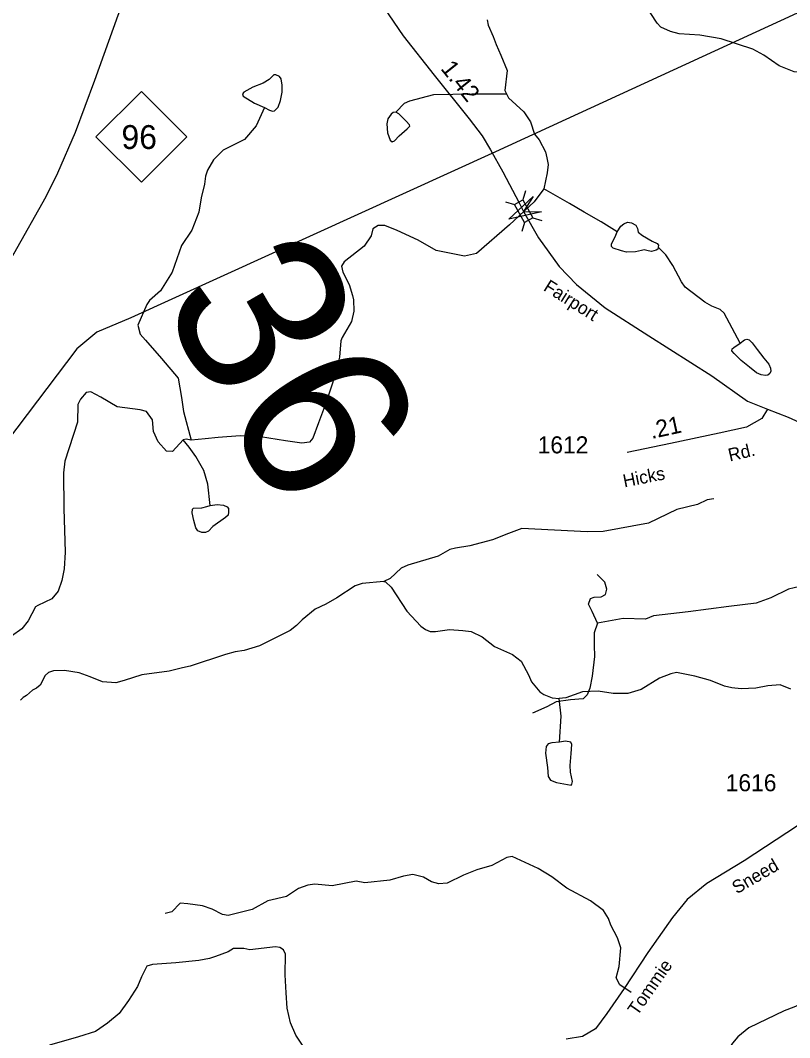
# Model space of a CAD drawing. Extents: x 2056842 to 2160602, y 826753 to 1016856.
# Drawn here: x 2123856 to 2129497, y 910695 to 918153 of the extents above; entities that cross this region are included whole.
import ezdxf

# ---------------------------------------------------------------- set-up
doc = ezdxf.new("R2010")
doc.units = 0
for name, color, linetype in [('Exist Hydrographic Creek Single Shore', 7, 'Continuous'), ('Exist Hydrographic Misc Water Feature', 7, 'Continuous'), ('Exist Road Non-System Type 51', 7, 'Continuous'), ('Exist Road Primary NC Attributed', 7, 'Continuous'), ('Exist Road Primary NC Shield CELL', 7, 'Continuous'), ('Exist Road Primary NC Shield Number Label', 7, 'Continuous'), ('Exist Road Secondary Mileage Hundredths English Label', 7, 'Continuous'), ('Exist Road Secondary Structure Standard Bridge Attributed CELL', 7, 'Continuous'), ('Exist Road Secondary Structure Standard Bridge CELL', 7, 'Continuous'), ('Exist Road Secondary Structure Standard Bridge Number Label', 7, 'Continuous'), ('Exist Road Secondary Type 41 Attributed', 7, 'Continuous'), ('Exist Road Secondary Type 51 Attributed', 7, 'Continuous'), ('Exist Road Secondary Type 51 Label', 7, 'Continuous'), ('Exist Road Secondary Type 51 Number Label', 7, 'Continuous'), ('Exist Utilities Telephone Line', 7, 'Continuous')]:
    doc.layers.add(name, color=color, linetype=linetype)

msp = doc.modelspace()

# ---------------------------------------------------------------- linework, layer by layer
at = {"layer": 'Exist Hydrographic Creek Single Shore'}
for points in [[(2127278.3, 918157.1), (2127285.2, 918118.4), (2127323.5, 918034.6), (2127344.1, 917975.4), (2127378.3, 917898), (2127426.4, 917785.3), (2127409.2, 917639.1), (2127421.5, 917615.2)], [(2127421.5, 917615.2), (2127435.6, 917585.4), (2127548, 917481.7), (2127596.3, 917410.2), (2127624.7, 917320), (2127658.9, 917278.3), (2127707.2, 917188.7), (2127715.5, 917146.5), (2127726.6, 917097.2), (2127719, 917036.4), (2127695.2, 916918.9)], [(2130158, 911494.1), (2130108, 911469.9), (2130040.4, 911407.6), (2129969, 911287.4), (2129891, 911215.2), (2129721.6, 911096.3), (2129632.2, 910964), (2129526.6, 910917.6), (2129456.8, 910891.2), (2129197.3, 910766), (2129115.6, 910701.7), (2129077.9, 910655.6), (2129050.1, 910613.5), (2129024.4, 910543.2), (2128992.9, 910417.2), (2129044.4, 910273), (2129039.2, 910245.3)]]:
    msp.add_lwpolyline(points, dxfattribs=at)
at = {"layer": 'Exist Hydrographic Misc Water Feature'}
for points in [[(2129574.4, 917770.9), (2129530.5, 917774.7), (2129420.4, 917820.2), (2129308, 917897.7), (2129226, 917941.3), (2128993.4, 918018.3), (2128837.4, 918045.6), (2128685.5, 918054.9), (2128623.3, 918072.6), (2128553.2, 918102.2), (2128525.1, 918132.2), (2128426.5, 918281.7), (2128310.2, 918365.2), (2128270, 918411.1), (2128225.9, 918428.8), (2128138, 918426.4), (2128093.9, 918412.2), (2127986, 918419.8), (2127705.7, 918490.5), (2127641.3, 918522.2), (2127539.4, 918553.8), (2127435.5, 918569.4), (2127369.2, 918587)], [(2125646.6, 917514.8), (2125682, 917495.8), (2125704.8, 917486.9), (2125718.8, 917489.5), (2125746.6, 917516.1), (2125763.1, 917565.5), (2125774.5, 917626.3), (2125775.8, 917678.3), (2125768.2, 917723.9), (2125755.5, 917741.7), (2125728.9, 917754.3), (2125713.7, 917753.1), (2125679.5, 917720.1), (2125635.2, 917692.2), (2125559.2, 917663.1), (2125494.6, 917626.3), (2125485.7, 917613.7), (2125488.3, 917598.4), (2125571.9, 917546.5), (2125646.6, 917514.8)], [(2126609.5, 917479.2), (2126671.8, 917546), (2126712, 917564.3), (2126888.2, 917609.7), (2127166.8, 917614.8), (2127325.3, 917614.9), (2127421.5, 917615.4)], [(2125646.6, 917514.8), (2125585.8, 917379.2), (2125498.4, 917279.1), (2125343.7, 917202.3), (2125272, 917130), (2125228.5, 917055.8), (2125214.5, 917011.7), (2125206.7, 916951.7), (2125181.1, 916851.6), (2125163.7, 916747.6), (2125114.3, 916615.3), (2125036.8, 916503), (2124969.7, 916306.7), (2124884.2, 916170.4), (2124802.8, 916100), (2124782.7, 916070), (2124717.5, 915919.7), (2124733.7, 915853.7), (2124773.9, 915807.9), (2124891.5, 915674), (2125013.1, 915530.7), (2125037.1, 915387.5), (2125052.1, 915285.2), (2125109.3, 915076.4)], [(2126609.5, 917479.2), (2126589.3, 917477.9), (2126575.3, 917466.5), (2126550, 917431), (2126543.7, 917395.6), (2126548.7, 917329.7), (2126567.7, 917273.9), (2126581.7, 917263.8), (2126599.4, 917268.8), (2126633.6, 917305.6), (2126691.9, 917357.5), (2126710.9, 917377.8), (2126709.6, 917388), (2126684.3, 917414.6), (2126629.8, 917467.8), (2126609.5, 917479.2)], [(2127695.2, 916918.9), (2127624.3, 916823.9), (2127442.5, 916655.3), (2127199.4, 916443.3), (2127113.2, 916425.6), (2126903.6, 916466.1), (2126771.9, 916542.2), (2126618.7, 916611.9), (2126528.7, 916648.6), (2126478.7, 916649.9), (2126440.7, 916624.5), (2126429.3, 916573.9), (2126376.1, 916498.4), (2126230.5, 916381.9), (2126211.1, 916350.2), (2126221.3, 916308.2), (2126267.9, 916216.5), (2126290.2, 916136.6), (2126298.8, 916104.3), (2126301.4, 916020.7), (2126283.7, 915945.1), (2126216.5, 915827.3), (2126206.4, 915804.5), (2126196.3, 915684.8), (2126162.1, 915548), (2126101.3, 915357.9), (2126041.7, 915202), (2125999.9, 915089.2), (2125975.9, 915060.1), (2125918.9, 915053.7), (2125799.2, 915069.6), (2125616.8, 915100), (2125467.4, 915107.6), (2125305.6, 915094.2), (2125211.9, 915085.3), (2125109.3, 915076.4)], [(2128232.2, 916603.4), (2128115.7, 916675.6), (2127991.2, 916748), (2127882.9, 916809.5), (2127695.2, 916918.9)], [(2128232.2, 916603.4), (2128258.6, 916643.6), (2128281.4, 916662.6), (2128306.7, 916672.7), (2128337.1, 916668.9), (2128368.8, 916652.4), (2128381.4, 916627.1), (2128386.5, 916600.5), (2128416.9, 916576.4), (2128489.1, 916534.6), (2128525.8, 916518.1), (2128534.7, 916504.2), (2128532.1, 916489.8)], [(2128532.1, 916489.8), (2128529.6, 916476.3), (2128516.9, 916467.4), (2128482.7, 916458.5), (2128459.9, 916462.3), (2128430.8, 916471.2), (2128410.6, 916466.1), (2128367.5, 916457.3), (2128300.4, 916454.7), (2128264.9, 916462.3), (2128201.6, 916482.6), (2128190.2, 916495.3), (2128191.4, 916514.3), (2128218, 916565), (2128232.2, 916603.4)], [(2129133.7, 915785.9), (2129016.4, 916006.6), (2128986.3, 916034.5), (2128926.2, 916058.3), (2128876, 916088), (2128731.6, 916197.4), (2128703.1, 916236.4), (2128641.1, 916356.8), (2128589.1, 916435.3), (2128532.1, 916489.8)], [(2129133.7, 915785.9), (2129165.4, 915811.2), (2129183.1, 915815), (2129200.9, 915810), (2129221.1, 915788.4), (2129257.8, 915740.3), (2129307.2, 915676.9), (2129344, 915632.5), (2129356.6, 915603.4), (2129357.9, 915580.6), (2129351.6, 915565.4), (2129336.4, 915552.7), (2129318.6, 915550.2), (2129288.2, 915555.2), (2129252.8, 915567.9), (2129202.1, 915611), (2129141.3, 915660.4), (2129090.7, 915711.1), (2129072.9, 915731.4), (2129075.5, 915744.1), (2129088.1, 915755.5), (2129133.7, 915785.9)], [(2125049.2, 915078.8), (2124971.9, 914992.7), (2124927.6, 914993.9), (2124866.8, 915062.4), (2124832.3, 915138.4), (2124823.5, 915223.3), (2124781.7, 915285.4), (2124733.5, 915296.8), (2124566.3, 915319.6), (2124444.8, 915390.6), (2124371.3, 915429.9), (2124337.1, 915426.1), (2124297.8, 915376.6), (2124277.8, 915337.4), (2124274, 915206.8), (2124182.8, 914922.3), (2124171.4, 914834.9), (2124175.2, 914573.8), (2124184.1, 914253.7), (2124177.8, 914132.6), (2124158.8, 914047.6), (2124132.2, 913967.8), (2124086.6, 913912), (2123984, 913862.6), (2123966.3, 913853.8), (2123911.8, 913750.5), (2123866.2, 913692.2), (2123790.2, 913637.7)], [(2125109.3, 915076.4), (2125072.6, 915082.8), (2125049.2, 915078.8)], [(2125248, 914596.6), (2125231.5, 914752.5), (2125202, 914852), (2125142.9, 914954.6), (2125093.5, 915023.1), (2125049.2, 915078.8)], [(2125248, 914596.6), (2125299.9, 914604.1), (2125344.3, 914599), (2125372.1, 914587.6), (2125381, 914575), (2125382.3, 914547.1), (2125378.5, 914525.5), (2125359.5, 914507.8), (2125267, 914443.2), (2125235.3, 914408.9), (2125212.5, 914397.5), (2125185.9, 914397.5), (2125158.1, 914410.2), (2125141.6, 914431.8), (2125127.7, 914487.5), (2125116.3, 914542), (2125118.8, 914568.6), (2125126.4, 914577.5), (2125185.9, 914580), (2125222.7, 914588.9), (2125248, 914596.6)], [(2128940.3, 914646.5), (2128892.4, 914638.3), (2128820.6, 914604), (2128670.7, 914567.4), (2128461.1, 914466.5), (2128129.4, 914406.9), (2128011.7, 914404.4), (2127533.5, 914428.3), (2127435.7, 914391.9), (2127318, 914345.4), (2127152.3, 914300.7), (2127046.3, 914284.2), (2127004.2, 914274), (2126918.5, 914225.6), (2126696.9, 914158.7), (2126648.9, 914136.4), (2126567.3, 914062.1), (2126521.5, 914039.9)], [(2126521.5, 914039.9), (2126361.4, 914025.2), (2126311.8, 914006.9), (2126176, 913920.4), (2126096.3, 913874.1), (2126018.5, 913835.7), (2125922.8, 913759.3), (2125881, 913717.1), (2125833.2, 913680.9), (2125609.7, 913567.9), (2125495.7, 913533.5), (2125431.9, 913523.2), (2125359.9, 913504.8), (2125100.5, 913417.6), (2125044.6, 913407.5), (2124946.5, 913381), (2124746.6, 913356.2), (2124617, 913313.6), (2124556.9, 913297.3), (2124456.9, 913304.8), (2124368.7, 913340.5), (2124286.7, 913370.1), (2124178.6, 913387.6), (2124098.6, 913385.3), (2124062.8, 913373.1), (2124036.7, 913351), (2124001.2, 913278.8), (2123975.2, 913256.8), (2123945.3, 913242.6), (2123901.4, 913202.4), (2123875.6, 913188.4), (2123855.7, 913168.2)], [(2126521.5, 914039.9), (2126533.4, 914036), (2126575.7, 913998.1), (2126690.5, 913822.7), (2126793, 913711.2), (2126826.9, 913687.3), (2126860.9, 913671.5), (2126900.9, 913671.7), (2127003, 913688.1), (2127101, 913680.5), (2127160.9, 913672.8), (2127241.3, 913633.1), (2127333.3, 913561.6), (2127463.8, 913504.2), (2127527.9, 913454.4), (2127582.3, 913354.7), (2127604.4, 913302.8), (2127664.7, 913231.1), (2127694.9, 913211.2), (2127754.9, 913185.5), (2127807, 913181.7)], [(2129504.4, 913249.2), (2129428.2, 913280.9), (2129336.5, 913274.4), (2129248.5, 913258.1), (2129140.5, 913251.6), (2129072.4, 913259.3), (2129018.5, 913273.1), (2128916.1, 913314.6), (2128802.1, 913346.1), (2128668, 913371.5), (2128626.2, 913361.3), (2128542.1, 913330.9), (2128406.8, 913246.3), (2128310.6, 913217.9), (2128202.8, 913217.5), (2128092.7, 913234.9), (2127976.6, 913230.5), (2127855, 913185.9), (2127807, 913181.7)], [(2127808.9, 912861.1), (2127821.6, 913052.4), (2127807, 913181.7)], [(2127808.9, 912861.1), (2127753.2, 912857.3), (2127725.4, 912848.4), (2127711.4, 912829.4), (2127706.4, 912780), (2127720.3, 912676.1), (2127726.6, 912610.2), (2127744.3, 912583.5), (2127786.1, 912564.5), (2127893.8, 912546.8), (2127900.1, 912553.1), (2127905.2, 912572.1), (2127890, 912641.8), (2127886.2, 912690), (2127893.8, 912778.7), (2127900.1, 912844.6), (2127892.5, 912861.1), (2127853.3, 912868.7), (2127808.9, 912861.1)], [(2125928.5, 910633.7), (2125876.2, 910713.5), (2125836.9, 910802.6), (2125811.6, 910910.4), (2125804, 911023.1), (2125798.1, 911155.1), (2125799.6, 911307.1), (2125785.4, 911339), (2125759.4, 911357), (2125727.4, 911360.8), (2125537.5, 911337.9), (2125493.4, 911349.7), (2125417.5, 911349.4), (2125379.4, 911325.2), (2125287.7, 911288.9), (2125241.7, 911276.6), (2125164.4, 911261.4), (2124996, 911243.6), (2124823.9, 911230.7), (2124784.1, 911218.5), (2124745.2, 911141), (2124714.8, 911070), (2124647.7, 910967.4), (2124579.3, 910871.1), (2124495.4, 910802), (2124406.8, 910741.2), (2124282.6, 910700.6), (2124068.6, 910639.8)]]:
    msp.add_lwpolyline(points, dxfattribs=at)
at = {"layer": 'Exist Road Non-System Type 51'}
for points in [[(2130435.3, 914187.6), (2130303.2, 914175.9), (2130249.3, 914157.9), (2130066.1, 914041.1), (2129924.2, 914042.9), (2129697.8, 914024.9), (2129571.2, 914002.4), (2129488.6, 913982.7), (2129359.2, 913919.8), (2129251.4, 913880.2), (2129050.2, 913856.8), (2128752, 913817.3), (2128499.6, 913787.6), (2128438.6, 913762.5), (2128275.1, 913767.9), (2128088.3, 913733.7)], [(2128088.3, 913733.7), (2128048.8, 913820), (2128021.8, 913872.1), (2128036.2, 913913.5), (2128063.1, 913924.2), (2128115.2, 913926), (2128147.6, 913944), (2128156.5, 913983.6), (2128140.4, 914033.9), (2128086.5, 914091.4)], [(2128088.3, 913733.7), (2128062.2, 913662.7), (2128064, 913572.8), (2128065.8, 913490.1), (2128047.9, 913346.3), (2128031.7, 913256.4), (2128012.8, 913208.8), (2127982.3, 913178.2), (2127890.7, 913172.8), (2127784.7, 913156.6), (2127716.4, 913120.7), (2127610.4, 913074)], [(2128333.5, 911025.5), (2128252.6, 911083), (2128225.7, 911133.4), (2128245.5, 911216.1), (2128258, 911352.7), (2128234.7, 911426.4), (2128186.2, 911519.9), (2128168.2, 911568.4), (2128132.3, 911627.7), (2128036.2, 911698.7), (2127863.7, 911792.2), (2127752.3, 911873.1), (2127651.8, 911936), (2127463.1, 912024.1), (2127421.8, 912016.9), (2127312.2, 911957.6), (2127202.7, 911925.2), (2127104.8, 911886.6), (2126986.2, 911827.3), (2126923.3, 911823.7), (2126869.4, 911838.1), (2126811.9, 911872.2), (2126734.7, 911890.2), (2126666.4, 911879.4), (2126565.8, 911850.6), (2126380.8, 911830.9), (2126317.9, 911841.6), (2126141.9, 911807.5), (2126015.2, 911821), (2125963.2, 911812), (2125894.9, 911788.6), (2125806.9, 911731.1), (2125670.3, 911698.7), (2125555.4, 911635.8), (2125380.2, 911591.8), (2125337.1, 911599), (2125261.7, 911636.7), (2125191.6, 911661.9), (2125083.8, 911676.3), (2125028.1, 911679.9), (2124965.3, 911616.9), (2124916.8, 911604.4)]]:
    msp.add_lwpolyline(points, dxfattribs=at)
at = {"layer": 'Exist Road Primary NC Attributed'}
msp.add_lwpolyline([(2122294.7, 914583.7), (2122318.5, 914613.8), (2122769.2, 915121.5), (2123187.5, 915615.5), (2123369.8, 915823.8), (2123483.8, 915971.9), (2123705.4, 916279.6), (2123763.4, 916370.8), (2123809, 916442.2), (2124045.2, 916861.8), (2124131.2, 917035.8), (2124260.2, 917334.4), (2124402.5, 917714.4), (2124573.4, 918192), (2124643.9, 918381.5), (2124818.9, 918871.5), (2124981.5, 919318), (2125090.1, 919597.6), (2125157.6, 919798.7)], dxfattribs=at)
at = {"layer": 'Exist Road Primary NC Shield CELL'}
msp.add_lwpolyline([(2124409.8, 917299.8), (2124742.8, 917632.8), (2125075.8, 917299.8), (2124742.8, 916966.8)], close=True, dxfattribs=at)
at = {"layer": 'Exist Road Secondary Structure Standard Bridge Attributed CELL'}
msp.add_lwpolyline([(2127676, 916750.5), (2127438.4, 916695.8), (2127616.8, 916862), (2127546.1, 916753)], close=True, dxfattribs=at)
at = {"layer": 'Exist Road Secondary Structure Standard Bridge CELL'}
for p, q in [((2127560.8, 916903.5), (2127541.3, 916837.4)), ((2127413.1, 916823.2), (2127479.3, 916803.6)), ((2127613.2, 916704.5), (2127679.4, 916684.9)), ((2127552.6, 916671.5), (2127533, 916605.3))]:
    msp.add_line(p, q, dxfattribs=at)
msp.add_lwpolyline([(2127541.3, 916837.4), (2127613.5, 916704.6), (2127551.5, 916670.9), (2127479.3, 916803.6)], close=True, dxfattribs=at)
at = {"layer": 'Exist Road Secondary Type 41 Attributed'}
msp.add_lwpolyline([(2129334.1, 915302.6), (2129291.9, 915235.2), (2129180.6, 915170.5), (2128979.4, 915127.4), (2128623.9, 915050.1), (2128305.2, 914984.5)], dxfattribs=at)
at = {"layer": 'Exist Road Secondary Type 51 Attributed'}
for points in [[(2126346.7, 918503.8), (2126663.8, 918040.9), (2126890.1, 917751.4), (2127146.1, 917432.4), (2127241.3, 917306.5), (2127304.2, 917204.1), (2127394, 917042.3), (2127513.8, 916815), (2127546.1, 916753)], [(2127546.1, 916753), (2127655.1, 916557.7), (2127806.3, 916349.3), (2127934.7, 916217.1), (2128143.1, 916044.6), (2128464.6, 915841.4), (2128927.2, 915547.5), (2129186.8, 915361.5), (2129334.1, 915302.6)], [(2129334.1, 915302.6), (2129484.9, 915243.3), (2129683.4, 915152.5), (2129911.4, 915028.5), (2130078.5, 914921.6), (2130479.8, 914632.3)], [(2131386.3, 913149.4), (2131244.5, 913154.8), (2131105.9, 913165.2), (2131000.6, 913160), (2130925.5, 913142.8), (2130842.6, 913111.2), (2130733.3, 913052), (2130489.8, 912882.1), (2129867.6, 912452.9), (2129162.5, 911991.8), (2128889.5, 911824.6), (2128744.9, 911708.6), (2128637.1, 911575.6), (2128457.4, 911318.5), (2128284.1, 911055.2), (2128156.5, 910871.8), (2128072.1, 910758.6), (2127977.8, 910703.7), (2127859.2, 910684)]]:
    msp.add_lwpolyline(points, dxfattribs=at)
at = {"layer": 'Exist Utilities Telephone Line'}
msp.add_lwpolyline([(2140606.7, 922833.4), (2138645.1, 921898.9), (2133476.1, 919566.5), (2132430.3, 919087.8), (2130826, 918742.9), (2130642.1, 918710.1), (2127339.3, 917189.8), (2124667, 915972.2), (2124415.4, 915867), (2124270, 915744.4), (2123319.5, 914492.5), (2123293.7, 914444.4), (2123262.2, 914342.3), (2123225.2, 914150), (2123070.1, 913483.4), (2121043, 911024.9), (2120810.1, 910770), (2120644.9, 910617.2), (2120489.3, 910502.6), (2120276.3, 910325.6), (2120096.8, 910208.9), (2119367.3, 909724.7), (2117537, 907542.9)], dxfattribs=at)

# ---------------------------------------------------------------- texts
at = {"layer": 'Exist Road Primary NC Shield Number Label'}
msp.add_text('96', height=175, dxfattribs=at).set_placement((2124596.9, 917210.1))
at = {"layer": 'Exist Road Secondary Mileage Hundredths English Label'}
for s, rotation, p in [('1.42', 308.73818, (2126932.7, 917798.2)), ('.21', 12.26112, (2128484.7, 915083.8))]:
    msp.add_text(s, height=125, rotation=rotation, dxfattribs=at).set_placement(p)
at = {"layer": 'Exist Road Secondary Structure Standard Bridge Number Label'}
msp.add_text('36', height=1230.31, rotation=300, dxfattribs=at).set_placement((2124864.5, 916100.6))
at = {"layer": 'Exist Road Secondary Type 51 Label'}
for s, rotation, p in [('Fairport', 327.96102, (2127684.7, 916177.4)), ('Rd.', 13.25153, (2129058.3, 914918.1)), ('Hicks', 11.34389, (2128284.6, 914728.2)), ('Sneed', 30.33408, (2129109.3, 911745.1)), ('Tommie', 55.08403, (2128379.4, 910850.2))]:
    msp.add_text(s, height=95, rotation=rotation, dxfattribs=at).set_placement(p)
at = {"layer": 'Exist Road Secondary Type 51 Number Label'}
for s, p in [('1612', (2127648.9, 914978.6)), ('1616', (2129028.1, 912501.4))]:
    msp.add_text(s, height=125, dxfattribs=at).set_placement(p)

doc.saveas('drawing.dxf')
